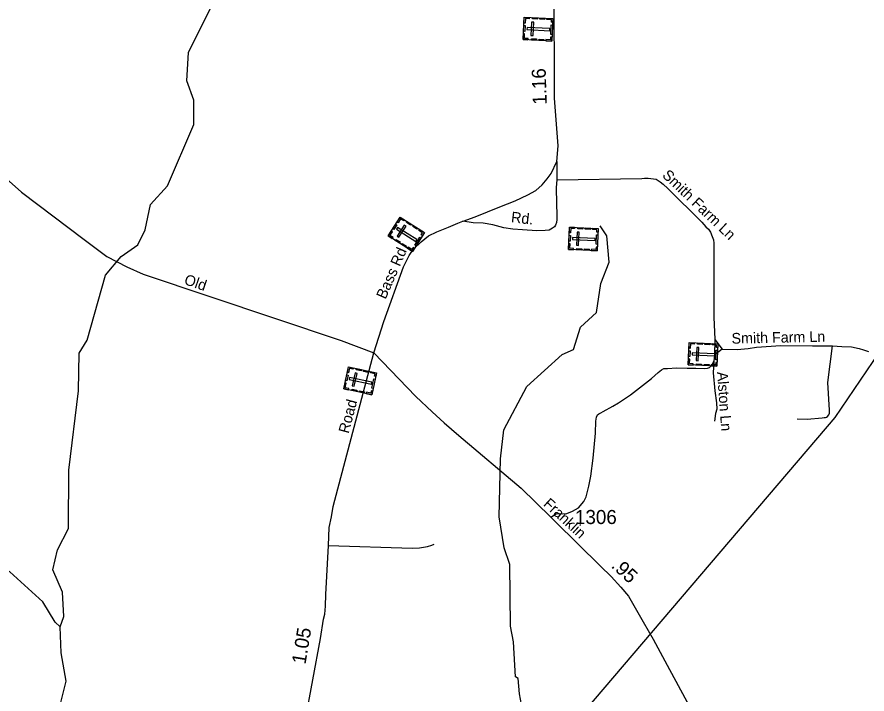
# Model space of a CAD drawing. Extents: x 2220236 to 2384410, y 720751 to 894131.
# Drawn here: x 2268536 to 2276098, y 806272 to 812295 of the extents above; entities that cross this region are included whole.
import ezdxf

# ---------------------------------------------------------------- set-up
doc = ezdxf.new("R2010")
doc.units = 0
for name, color, linetype in [('Exist Cultural Cemetery CELL', 7, 'Continuous'), ('Exist Hydrographic Creek Single Shore', 7, 'Continuous'), ('Exist Road Non-System Type 51', 7, 'Continuous'), ('Exist Road Non-System Type 51 Label', 7, 'Continuous'), ('Exist Road Secondary Mileage Hundredths English Label', 7, 'Continuous'), ('Exist Road Secondary Type 51 Attributed', 7, 'Continuous'), ('Exist Road Secondary Type 51 Label', 7, 'Continuous'), ('Exist Road Secondary Type 51 Number Label', 7, 'Continuous'), ('Exist Utilities Electrical Transmission Line', 7, 'Continuous')]:
    doc.layers.add(name, color=color, linetype=linetype)

msp = doc.modelspace()

# ---------------------------------------------------------------- linework, layer by layer
at = {"layer": 'Exist Cultural Cemetery CELL'}
for points in [[(2273038.8, 812093.7), (2273048.5, 812292.5), (2273302.8, 812280.1), (2273293.1, 812081.3)], [(2273091.8, 812290.5), (2273091.3, 812279.2), (2273059.1, 812280.7), (2273057.2, 812240.2), (2273046, 812240.8), (2273048.6, 812292.6)], [(2273164.3, 812275.5), (2273121, 812277.6), (2273121.6, 812289), (2273164.8, 812286.9)], [(2273230.1, 812272.3), (2273186.9, 812274.4), (2273187.4, 812285.8), (2273230.7, 812283.7)], [(2273301.2, 812247), (2273289.8, 812247.6), (2273290.8, 812269.6), (2273250.5, 812271.5), (2273251, 812282.6), (2273302.8, 812280.1)], [(2273042.4, 812167.7), (2273045, 812219.4), (2273056.4, 812218.9), (2273053.8, 812167.1)], [(2273073.4, 812201.2), (2273072.5, 812182.5), (2273275, 812172.6), (2273275.9, 812191.3)], [(2273108.8, 812131.1), (2273127.4, 812130.2), (2273133.2, 812247.8), (2273114.5, 812248.7)], [(2273284.5, 812139.2), (2273288.6, 812224), (2273300, 812223.4), (2273295.9, 812138.7)], [(2273082.1, 812091.6), (2273082.6, 812102.9), (2273050.5, 812104.5), (2273052.5, 812145), (2273041.3, 812145.5), (2273038.8, 812093.7)], [(2273294.7, 812114.3), (2273283.2, 812114.9), (2273282.1, 812092.9), (2273241.8, 812094.9), (2273241.2, 812083.7), (2273293.1, 812081.2)], [(2273156.1, 812087.9), (2273112.9, 812090.1), (2273113.4, 812101.4), (2273156.7, 812099.3)], [(2273223.3, 812084.6), (2273180, 812086.8), (2273180.6, 812098.1), (2273223.8, 812096)], [(2271838.8, 810347), (2271946, 810514.8), (2272160.6, 810377.7), (2272053.4, 810209.9)], [(2271878.7, 810409.4), (2271906.6, 810453.1), (2271916.2, 810446.9), (2271888.3, 810403.3)], [(2271982.6, 810491.5), (2271976.5, 810481.9), (2271949.3, 810499.3), (2271927.5, 810465.1), (2271918.1, 810471.1), (2271946.1, 810514.8)], [(2272038, 810442.5), (2272001.5, 810465.9), (2272007.7, 810475.5), (2272044.2, 810452.1)], [(2271875.3, 810323.7), (2271881.5, 810333.2), (2271854.3, 810350.6), (2271876.2, 810384.7), (2271866.8, 810390.7), (2271838.8, 810347)], [(2271922.2, 810423.1), (2271912.2, 810407.4), (2272083.1, 810298.2), (2272093.1, 810313.9)], [(2271918.2, 810344.8), (2271933.9, 810334.7), (2271997.3, 810433.9), (2271981.5, 810444)], [(2272093.6, 810407), (2272057.1, 810430.3), (2272063.2, 810439.9), (2272099.7, 810416.6)], [(2272142.8, 810349.8), (2272133.1, 810356), (2272144.9, 810374.5), (2272110.9, 810396.3), (2272116.9, 810405.7), (2272160.6, 810377.7)], [(2273442.9, 810226.9), (2273452.6, 810425.7), (2273706.9, 810413.3), (2273697.2, 810214.5)], [(2273495.9, 810423.7), (2273495.4, 810412.3), (2273463.2, 810413.9), (2273461.3, 810373.4), (2273450.1, 810373.9), (2273452.7, 810425.8)], [(2273512.9, 810264.3), (2273531.5, 810263.4), (2273537.3, 810381), (2273518.6, 810381.9)], [(2273568.4, 810408.7), (2273525.1, 810410.8), (2273525.7, 810422.2), (2273568.9, 810420.1)], [(2273634.2, 810405.5), (2273590.9, 810407.6), (2273591.5, 810419), (2273634.8, 810416.8)], [(2273705.3, 810380.2), (2273693.9, 810380.8), (2273694.9, 810402.7), (2273654.6, 810404.7), (2273655.1, 810415.8), (2273706.9, 810413.3)], [(2271937.8, 810283.7), (2271901.3, 810307.1), (2271907.5, 810316.7), (2271944, 810293.3)], [(2272074.7, 810264.5), (2272120.4, 810336), (2272130, 810329.9), (2272084.3, 810258.4)], [(2273446.5, 810300.9), (2273449.1, 810352.6), (2273460.4, 810352.1), (2273457.9, 810300.3)], [(2273477.5, 810334.3), (2273476.6, 810315.7), (2273679.1, 810305.8), (2273680, 810324.4)], [(2273688.6, 810272.4), (2273692.7, 810357.1), (2273704.1, 810356.6), (2273699.9, 810271.8)], [(2271994.5, 810247.5), (2271958, 810270.9), (2271964.1, 810280.5), (2272000.6, 810257.1)], [(2272071.2, 810237.8), (2272061.5, 810244), (2272049.7, 810225.5), (2272015.6, 810247.2), (2272009.6, 810237.8), (2272053.4, 810209.9)], [(2273486.2, 810224.8), (2273486.7, 810236.1), (2273454.6, 810237.7), (2273456.6, 810278.2), (2273445.4, 810278.7), (2273442.9, 810226.9)], [(2273560.2, 810221.1), (2273517, 810223.2), (2273517.5, 810234.6), (2273560.8, 810232.5)], [(2273627.4, 810217.8), (2273584.1, 810219.9), (2273584.7, 810231.3), (2273627.9, 810229.2)], [(2273698.8, 810247.5), (2273687.3, 810248), (2273686.2, 810226.1), (2273645.9, 810228), (2273645.3, 810216.9), (2273697.2, 810214.4)], [(2274507.5, 809200.1), (2274517.3, 809399), (2274771.6, 809386.5), (2274761.9, 809187.7)], [(2274560.6, 809396.9), (2274560, 809385.6), (2274527.9, 809387.2), (2274525.9, 809346.7), (2274514.8, 809347.2), (2274517.3, 809399)], [(2274633, 809382), (2274589.7, 809384.1), (2274590.3, 809395.4), (2274633.6, 809393.3)], [(2274698.8, 809378.7), (2274655.6, 809380.8), (2274656.1, 809392.2), (2274699.4, 809390.1)], [(2274770, 809353.5), (2274758.5, 809354), (2274759.6, 809376), (2274719.2, 809378), (2274719.7, 809389.1), (2274771.6, 809386.5)], [(2274511.2, 809274.1), (2274513.7, 809325.9), (2274525.1, 809325.3), (2274522.6, 809273.5)], [(2274577.5, 809237.6), (2274596.2, 809236.7), (2274601.9, 809354.3), (2274583.2, 809355.2)], [(2274753.2, 809245.6), (2274757.3, 809330.4), (2274768.7, 809329.8), (2274764.6, 809245.1)], [(2274550.8, 809198), (2274551.3, 809209.3), (2274519.2, 809210.9), (2274521.2, 809251.4), (2274510.1, 809252), (2274507.5, 809200.1)], [(2274542.1, 809307.6), (2274541.2, 809288.9), (2274743.8, 809279), (2274744.7, 809297.7)], [(2271443.7, 808988), (2271485.9, 809182.6), (2271734.8, 809128.5), (2271692.5, 808933.9)], [(2271528.3, 809173.4), (2271525.9, 809162.3), (2271494.5, 809169.2), (2271485.9, 809129.5), (2271475, 809131.9), (2271486, 809182.6)], [(2271597.3, 809146.7), (2271555, 809155.9), (2271557.4, 809167.1), (2271599.7, 809157.9)], [(2274624.9, 809194.4), (2274581.6, 809196.5), (2274582.2, 809207.9), (2274625.4, 809205.7)], [(2274692, 809191.1), (2274648.7, 809193.2), (2274649.3, 809204.6), (2274692.6, 809202.4)], [(2274763.4, 809220.7), (2274752, 809221.3), (2274750.9, 809199.3), (2274710.5, 809201.3), (2274710, 809190.2), (2274761.8, 809187.6)], [(2271459.4, 809060.4), (2271470.4, 809111), (2271481.6, 809108.6), (2271470.5, 809058)], [(2271495.4, 809088.3), (2271491.5, 809070.1), (2271689.6, 809027), (2271693.6, 809045.3)], [(2271518.8, 809013.4), (2271537.1, 809009.5), (2271562.1, 809124.5), (2271543.8, 809128.5)], [(2271661.7, 809132.7), (2271619.4, 809141.9), (2271621.8, 809153), (2271664.1, 809143.8)], [(2271727.7, 809096.1), (2271716.5, 809098.5), (2271721.2, 809120), (2271681.7, 809128.6), (2271684, 809139.5), (2271734.8, 809128.5)], [(2271486, 808978.8), (2271488.4, 808989.9), (2271456.9, 808996.7), (2271465.6, 809036.4), (2271454.7, 809038.7), (2271443.7, 808988)], [(2271693.5, 808992.5), (2271711.5, 809075.4), (2271722.6, 809073), (2271704.6, 808990.1)], [(2271558.4, 808963), (2271516.1, 808972.2), (2271518.5, 808983.4), (2271560.9, 808974.2)], [(2271624.1, 808948.8), (2271581.8, 808958), (2271584.2, 808969.1), (2271626.5, 808959.9)], [(2271699.5, 808966.3), (2271688.2, 808968.7), (2271683.6, 808947.2), (2271644.1, 808955.8), (2271641.7, 808944.9), (2271692.4, 808933.9)]]:
    msp.add_lwpolyline(points, close=True, dxfattribs=at)
at = {"layer": 'Exist Hydrographic Creek Single Shore'}
for points in [[(2268919, 806870.3), (2268952, 806961.5), (2268940.9, 807178.2), (2268856, 807376.7), (2268896, 807553), (2268994, 807744.5), (2268997.9, 808262.7), (2269082, 808969.4), (2269088, 809303.8), (2269162, 809420.4), (2269323, 809997.6), (2269463, 810165.3), (2269612.1, 810267.2), (2269677.1, 810400.3), (2269725.1, 810625.6), (2269874.1, 810793.1), (2270110.2, 811339.3), (2270108.1, 811555.8), (2270048, 811727.6), (2270062, 811979.8), (2270324, 812505.8)], [(2268919, 806870.3), (2268877, 806910.6), (2268767, 807093.3), (2268473, 807358.4), (2268205, 807478.7), (2268129.9, 807552.5), (2268060, 807836), (2267899.1, 808210), (2267730.1, 808416.8), (2267421.1, 808564.2), (2267303, 808678.2), (2267226.1, 808837.2), (2267117, 808960.8), (2266941.1, 809059.6), (2266722.1, 809297), (2265966, 810024.4), (2265590, 810153.5), (2265447, 810261.5), (2265362, 810433.8), (2265135, 810658.2)], [(2273006.1, 806274.2), (2272996.1, 806408.9), (2272971, 806425.8), (2272952, 806734.5), (2272926.1, 806876.1), (2272920, 807423.9), (2272869.1, 807572.6), (2272825.1, 807849), (2272836.1, 808363.7), (2272867.1, 808622.2), (2273072.1, 809008.3), (2273386.1, 809293.7), (2273486.1, 809337.6), (2273550.1, 809536.3), (2273691, 809664.6), (2273730.2, 809922.9), (2273803.2, 810115), (2273784.1, 810348.2), (2273725, 810437.9)], [(2269191.1, 802725.5), (2269232.1, 802790.2), (2269222, 802967.5), (2269152.9, 803198.5), (2269141.1, 803690.7), (2268979.1, 803995.8), (2268978, 804081.2), (2268876.9, 804296.5), (2268878, 804988.5), (2268918, 805177.9), (2268884.9, 805221.2), (2268874.1, 805477.3), (2268819.9, 805835.9), (2268851.9, 806045.2), (2268916.9, 806162), (2268973.1, 806387), (2268929, 806637.3), (2268919, 806870.3)], [(2273041, 806083.2), (2273006.1, 806274.2)]]:
    msp.add_lwpolyline(points, dxfattribs=at)
at = {"layer": 'Exist Road Non-System Type 51'}
for p, q in [((2273339.8, 811009.4), (2273337.9, 810846.9)), ((2274743.9, 809426.8), (2274740.2, 809287)), ((2274743.9, 809426.8), (2274810, 809339.9)), ((2274810, 809339.9), (2274740.2, 809287)), ((2274740.2, 809287), (2274736.2, 809232.3))]:
    msp.add_line(p, q, dxfattribs=at)
for points in [[(2273337.9, 810846.9), (2273332.3, 810777.1), (2273336, 810633.5), (2273339.8, 810535.3), (2273339.8, 810493.8), (2273336, 810465.5), (2273326.6, 810442.8), (2273317.2, 810427.7), (2273300.2, 810416.4), (2273271.9, 810399.4), (2273236, 810395.6), (2273160.5, 810393.7), (2273032.2, 810401.3), (2272947.3, 810406.9), (2272866.1, 810418.3), (2272768, 810444.7), (2272683, 810459.8), (2272594.3, 810463.6), (2272502.7, 810477.5)], [(2273337.9, 810846.9), (2274096.1, 810859.4), (2274118.1, 810861.5), (2274152.1, 810862), (2274221.2, 810850.7), (2274258.9, 810828.1), (2274285.3, 810807.3), (2274325, 810769.5), (2274627.6, 810468.5), (2274664, 810429), (2274688, 810407.3), (2274706.3, 810381.3), (2274721.3, 810341.8), (2274732.6, 810313.4), (2274734.5, 810281.3), (2274734.5, 809625.1), (2274743.9, 809426.8)], [(2274810, 809339.9), (2274942.1, 809336.2), (2275040.3, 809345.6), (2275115.7, 809358.8), (2275330.9, 809372), (2275613.3, 809368.5), (2275791.4, 809368.3)], [(2275475.5, 808719.3), (2275565.4, 808718.3), (2275699.4, 808727.5), (2275717.3, 808731.7), (2275727.3, 808731.7), (2275737.1, 808735.9), (2275747.1, 808741.9), (2275759.1, 808754), (2275764.8, 808770.1), (2275764.6, 808798.1), (2275750.4, 809041.7), (2275791.4, 809368.3)], [(2275791.4, 809368.3), (2275874.4, 809364.5), (2275961.2, 809360.7), (2276029.2, 809346.5), (2276066.9, 809333.3), (2276110.3, 809318.2)], [(2273285.2, 807844.5), (2273332.3, 807874.5), (2273364.3, 807878.2), (2273388.9, 807874.5), (2273426.6, 807878.2), (2273477.6, 807897.1), (2273530.4, 807927.3), (2273579.5, 807984), (2273600.3, 808025.5), (2273624.8, 808120), (2273639.9, 808208.7), (2273660.6, 808371.1), (2273681.4, 808592.1), (2273687.1, 808699.7), (2273692.7, 808735.6), (2273700.3, 808754.5), (2273713.5, 808765.8), (2273730.5, 808773.4), (2273751.2, 808786.6), (2273838.1, 808831.9), (2273887.1, 808862.1), (2273994.7, 808932), (2274074, 808994.3), (2274179.7, 809077.4), (2274240, 809132.2), (2274268.4, 809154.9), (2274291, 809168.1), (2274323.1, 809168.1), (2274404.2, 809173.7), (2274496.7, 809171.8), (2274576, 809170), (2274653.4, 809168.1), (2274679.8, 809170), (2274696.8, 809177.5), (2274717.5, 809198.3), (2274730.7, 809217.2), (2274736.2, 809232.3)], [(2274736.2, 809232.3), (2274728.9, 809129.4), (2274745.5, 808968.3), (2274759, 808863.1), (2274762.8, 808806.4), (2274751.5, 808766.8), (2274740.2, 808698.8)], [(2271306.2, 807592.6), (2272052.1, 807569.6), (2272117.9, 807572.3), (2272187.9, 807583), (2272225.8, 807595.4), (2272247.6, 807605.6)]]:
    msp.add_lwpolyline(points, dxfattribs=at)
at = {"layer": 'Exist Road Secondary Type 51 Attributed'}
for points in [[(2271711.9, 809305.8), (2271799.2, 809584.5), (2271975.3, 810072.7), (2272024.4, 810172.8), (2272064, 810229.4), (2272132, 810293.6), (2272198, 810348.4), (2272269.7, 810382.4), (2272375.4, 810425.8), (2272456.6, 810459.8), (2272502.7, 810477.5), (2272505.6, 810478.7), (2272613.2, 810518.3), (2272832.1, 810607.1), (2272968, 810658.1), (2273081.3, 810711.9), (2273153, 810751.6), (2273207.7, 810802.6), (2273253, 810855.4), (2273287, 810902.7), (2273339.8, 811009.4), (2273349.2, 811150), (2273317.2, 811574), (2273315.3, 812589.1)], [(2267181.9, 812519.7), (2267557.3, 812145.4), (2267637.2, 812071.4), (2267675.6, 812021.8), (2267710.1, 811979.1), (2267761, 811903.6), (2267812, 811818.6), (2268279.2, 811056.6), (2268335.9, 810977.3), (2268384.4, 810915.7), (2268414.7, 810882.1), (2268575.9, 810737.6), (2268720.9, 810627), (2269133.1, 810315.3), (2269335, 810165), (2269513.8, 810072.8), (2269658.2, 810008), (2271420.4, 809416.4), (2271711.9, 809305.8)], [(2271591.2, 803921.9), (2271131.6, 805530.1), (2271094.1, 805699.6), (2271081.1, 805805.4), (2271084.2, 805905.3), (2271099, 806031.4), (2271235.9, 806766.3), (2271264.3, 806938.7), (2271274, 806982.7), (2271281.2, 807052.7), (2271282.4, 807156.7), (2271306.2, 807592.6), (2271314.7, 807754.6), (2271333.8, 807846.8), (2271348.9, 807938.9), (2271711.9, 809305.8)], [(2271711.9, 809305.8), (2272085.3, 808917.3), (2272228.7, 808780.8), (2272335.8, 808685.6), (2272466, 808572.3), (2273020.6, 808102.7), (2273285.2, 807844.5), (2273323.2, 807807.5), (2273727.2, 807410.4), (2273821.8, 807316.6), (2273908.7, 807223.4), (2273977, 807142.7), (2274107.3, 806912.9), (2274194.2, 806760.8), (2274321.5, 806527.9), (2274868, 805515.3)]]:
    msp.add_lwpolyline(points, dxfattribs=at)
at = {"layer": 'Exist Utilities Electrical Transmission Line'}
msp.add_lwpolyline([(2273011.9, 804991.9), (2273080.7, 805526.4), (2275815.2, 808732.5), (2277053.4, 810557.3), (2295924.6, 816068.2)], dxfattribs=at)

# ---------------------------------------------------------------- texts
at = {"layer": 'Exist Road Non-System Type 51 Label'}
for s, rotation, p in [('Smith Farm Ln', 316.41971, (2274270, 810878.8)), ('Smith Farm Ln', 1.18641, (2274894, 809388.4)), ('Alston Ln', 274.08365, (2274764, 809136))]:
    msp.add_text(s, height=95, rotation=rotation, dxfattribs=at).set_placement(p)
at = {"layer": 'Exist Road Secondary Mileage Hundredths English Label'}
for s, rotation, p in [('1.16', 91.87103, (2273249.7, 811515.6)), ('.95', 317.37445, (2273815.2, 807404.6)), ('1.05', 80.63678, (2271102.8, 806531.3))]:
    msp.add_text(s, height=125, rotation=rotation, dxfattribs=at).set_placement(p)
at = {"layer": 'Exist Road Secondary Type 51 Label'}
for s, rotation, p in [('Rd.', 353.52876, (2272927.9, 810469.4)), ('Bass Rd', 66.53551, (2271814.9, 809777.8)), ('Old', 341.1235, (2270016.5, 809920.1)), ('Road', 75.12751, (2271486.3, 808584.2)), ('Franklin', 317.41737, (2273212.3, 807953.9))]:
    msp.add_text(s, height=95, rotation=rotation, dxfattribs=at).set_placement(p)
at = {"layer": 'Exist Road Secondary Type 51 Number Label'}
msp.add_text('1306', height=125, dxfattribs=at).set_placement((2273500, 807784))

doc.saveas('drawing.dxf')
